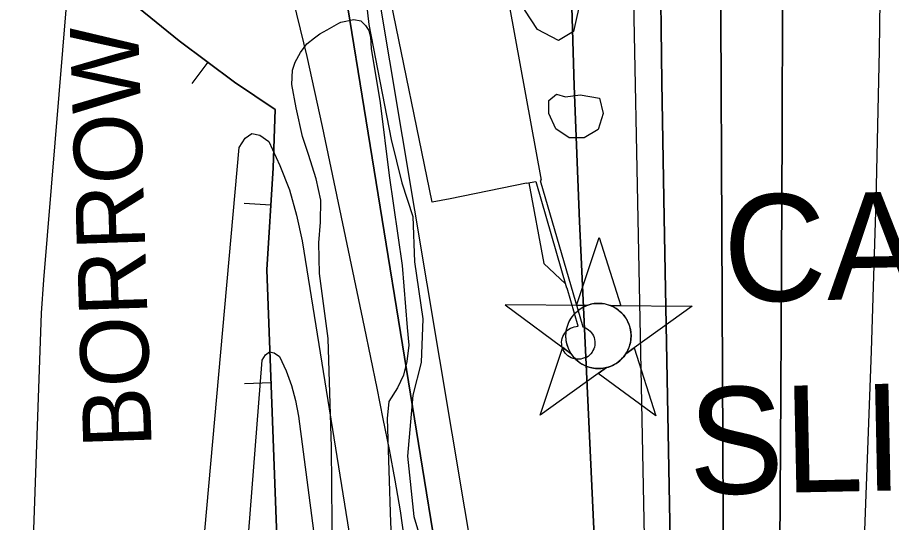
# Model space of a CAD drawing. Extents: x 3625074 to 3663148, y 511451 to 537151.
# Drawn here: x 3657456 to 3658275, y 523281 to 523754 of the extents above; entities that cross this region are included whole.
import ezdxf

# ---------------------------------------------------------------- set-up
doc = ezdxf.new("R2010")
doc.units = 0
for name, color, linetype in [('V-BORW-IDEN', 7, 'Continuous'), ('V-BORW-LINE', 7, 'Continuous'), ('V-CHAN-DOCK', 7, 'Continuous'), ('V-CHAN-NAID', 7, 'Continuous'), ('V-RIVR-EDGE', 7, 'Continuous'), ('V-SITE-VEGE', 7, 'Continuous'), ('V-TOPO-DPTH', 7, 'Continuous'), ('V-TOPO-MAJR', 7, 'Continuous'), ('V-TOPO-MINR', 7, 'Continuous'), ('V-TOPO-WATR', 7, 'Continuous'), ('V-UTIL-LINE', 7, 'Continuous')]:
    doc.layers.add(name, color=color, linetype=linetype)

msp = doc.modelspace()

# ---------------------------------------------------------------- linework, layer by layer
at = {"layer": 'V-BORW-LINE'}
for p, q in [((3657634.45, 523711.84), (3657619.45, 523691.84)), ((3657693.47, 523577.99), (3657668.52, 523579.53)), ((3657693.65, 523411.58), (3657668.67, 523410.66))]:
    msp.add_line(p, q, dxfattribs=at)
for points in [[(3657532.41, 522516.36), (3657533.22, 522844.88), (3657522.85, 522907.36), (3657470.34, 523043.11), (3657405.54, 523167.15), (3657386.19, 523226.3), (3657379.32, 523463.61), (3657372.64, 523662.36), (3657358.84, 523777.64), (3657364.49, 523814.48), (3657395.09, 523838.93), (3657431.9, 523858.63), (3657509.83, 523811.37), (3657607.57, 523731.98), (3657659.3, 523693.21), (3657697.37, 523667.48), (3657695.62, 523612.86), (3657689.73, 523517.59), (3657698.97, 523267.4), (3657711.87, 523088.43), (3657726.46, 522883.89), (3657719.79, 522418.49)], [(3657719.79, 522418.49), (3657726.46, 522883.89), (3657711.87, 523088.43), (3657698.97, 523267.4), (3657689.73, 523517.59), (3657695.62, 523612.86), (3657697.37, 523667.48), (3657659.3, 523693.21), (3657607.57, 523731.98), (3657509.83, 523811.37), (3657431.9, 523858.63), (3657395.09, 523838.93), (3657364.49, 523814.48), (3657358.84, 523777.64), (3657372.64, 523662.36), (3657379.32, 523463.61), (3657386.19, 523226.3), (3657405.54, 523167.15), (3657470.34, 523043.11), (3657522.85, 522907.36), (3657533.22, 522844.88), (3657532.41, 522516.36)], [(3657719.79, 522418.49), (3657726.46, 522883.89), (3657711.87, 523088.43), (3657698.97, 523267.4), (3657689.73, 523517.59), (3657695.62, 523612.86), (3657697.37, 523667.48), (3657659.3, 523693.21), (3657607.57, 523731.98), (3657509.83, 523811.37), (3657431.9, 523858.63), (3657395.09, 523838.93), (3657364.49, 523814.48), (3657358.84, 523777.64), (3657372.64, 523662.36), (3657379.32, 523463.61), (3657386.19, 523226.3), (3657405.54, 523167.15), (3657470.34, 523043.11), (3657522.85, 522907.36), (3657533.22, 522844.88), (3657532.41, 522516.36)]]:
    msp.add_lwpolyline(points, dxfattribs=at)
at = {"layer": 'V-CHAN-DOCK'}
msp.add_line((3657933.08, 523598.54), (3657861.41, 523584.03), dxfattribs=at)
for points in [[(3657907.39, 523816.62), (3657946.54, 523601.26), (3657945.63, 523601.08), (3657985.69, 523464.08), (3657988.1, 523463.11), (3657989.67, 523462.25), (3657991.14, 523461.22), (3657992.47, 523460.02), (3657993.66, 523458.68), (3657994.69, 523457.21), (3657995.54, 523455.63), (3657996.21, 523453.97), (3657996.67, 523452.24), (3657996.94, 523450.47), (3657997, 523448.68), (3657996.85, 523446.89), (3657996.5, 523445.14), (3657995.95, 523443.43), (3657995.21, 523441.8), (3657994.29, 523440.26), (3657993.19, 523438.85), (3657991.94, 523437.57), (3657990.55, 523436.44), (3657989.04, 523435.47), (3657987.25, 523434.91), (3657985.53, 523434.31), (3657983.76, 523433.91), (3657981.95, 523433.72), (3657980.14, 523433.74), (3657978.33, 523433.98), (3657976.57, 523434.43), (3657974.88, 523435.09), (3657973.27, 523435.93), (3657971.78, 523436.97), (3657970.41, 523438.17), (3657969.2, 523439.52), (3657968.15, 523441.01), (3657967.29, 523442.61), (3657966.62, 523444.3), (3657966.16, 523446.05), (3657965.9, 523447.85), (3657965.86, 523449.67), (3657966.03, 523451.48), (3657966.41, 523453.26), (3657967, 523454.97), (3657967.79, 523456.61)], [(3657861.41, 523584.03), (3657844.72, 523580.65), (3657803.77, 523780.18), (3657723.78, 523763.45), (3657720.48, 523777.71), (3657800.04, 523794.28)], [(3657933.08, 523598.54), (3657941.69, 523600.28), (3657970.54, 523500.59)], [(3657967.79, 523456.61), (3657968.77, 523458.14), (3657969.92, 523459.55), (3657971.22, 523460.81), (3657972.67, 523461.91), (3657974.23, 523462.84), (3657975.9, 523463.57), (3657977.61, 523464.11), (3657979.37, 523464.46), (3657981.37, 523464.61), (3657970.96, 523500.2), (3657970.54, 523500.59)]]:
    msp.add_lwpolyline(points, dxfattribs=at)
at = {"layer": 'V-CHAN-NAID'}
for points in [[(3657989.51, 523484.07), (3657979.92, 523484.14), (3658001.05, 523547.62), (3658021.27, 523483.85), (3658011.68, 523483.92), (3658010.11, 523484.49), (3658008.01, 523485.11), (3658005.97, 523485.57), (3658003.94, 523485.87), (3658002.77, 523485.99), (3658001.23, 523486.07), (3657999.51, 523486.07), (3657998.14, 523486), (3657996.24, 523485.79), (3657994.87, 523485.58), (3657993.09, 523485.19), (3657991.56, 523484.77), (3657990.52, 523484.44)], [(3657989.51, 523484.07), (3657913.02, 523484.61), (3657974.58, 523439.22), (3657973.47, 523441.12), (3657972.66, 523442.75), (3657971.83, 523444.72), (3657971.14, 523446.78), (3657970.77, 523448.1), (3657970.41, 523449.72), (3657970.17, 523451.17), (3657969.98, 523452.77), (3657969.87, 523454.5), (3657969.86, 523456.08), (3657969.97, 523458.16), (3657970.15, 523459.78), (3657970.54, 523461.98), (3657971.02, 523463.9), (3657971.62, 523465.79), (3657972.28, 523467.47), (3657973.01, 523469.06), (3657973.82, 523470.59), (3657974.88, 523472.33), (3657975.91, 523473.8), (3657976.91, 523475.07), (3657977.92, 523476.21), (3657979.22, 523477.55), (3657980.27, 523478.52), (3657981.99, 523479.91), (3657983.2, 523480.78), (3657984.89, 523481.85), (3657986.62, 523482.8), (3657988.07, 523483.48)], [(3658011.68, 523483.92), (3658088.18, 523483.37), (3658025.97, 523438.85), (3658026.88, 523440.34), (3658027.86, 523442.19), (3658028.58, 523443.77), (3658029.32, 523445.73), (3658029.86, 523447.51), (3658030.26, 523449.15), (3658030.62, 523451.16), (3658030.81, 523452.73), (3658030.93, 523454.94), (3658030.9, 523457), (3658030.71, 523459.22), (3658030.45, 523460.98), (3658029.96, 523463.21), (3658029.31, 523465.35), (3658028.56, 523467.33), (3658027.92, 523468.78), (3658026.91, 523470.69), (3658025.85, 523472.42), (3658024.63, 523474.12), (3658023.37, 523475.66), (3658022.1, 523477.02), (3658020.47, 523478.55), (3658018.73, 523479.97), (3658017.04, 523481.14), (3658015.16, 523482.28), (3658013.68, 523483.04)], [(3658007.94, 523425.95), (3657945.74, 523381.42), (3657966.87, 523444.91), (3657974.58, 523439.22), (3657975.22, 523438.25), (3657976.6, 523436.39), (3657977.81, 523434.98), (3657979.28, 523433.47), (3657980.67, 523432.22), (3657982.12, 523431.07), (3657983.52, 523430.08), (3657985.2, 523429.04), (3657986.92, 523428.13), (3657988.71, 523427.32), (3657990.15, 523426.77), (3657991.78, 523426.24), (3657994.01, 523425.67), (3657995.54, 523425.39), (3657997.56, 523425.13), (3657999.1, 523425.03), (3658000.96, 523425), (3658002.65, 523425.08), (3658004.36, 523425.26), (3658006.26, 523425.57)], [(3658025.97, 523438.85), (3658033.77, 523444.43), (3658053.99, 523380.66), (3658000.15, 523420.36), (3658007.94, 523425.95), (3658009.61, 523426.42), (3658011.22, 523426.98), (3658013.38, 523427.9), (3658015.11, 523428.78), (3658016.98, 523429.89), (3658018.72, 523431.11), (3658020.27, 523432.35), (3658021.56, 523433.52), (3658022.94, 523434.94), (3658024.15, 523436.34), (3658025.26, 523437.81)]]:
    msp.add_lwpolyline(points, close=True, dxfattribs=at)
msp.add_circle((3658000.39, 523455.54), 30.54, dxfattribs=at)
at = {"layer": 'V-RIVR-EDGE'}
for points in [[(3657653.3, 524228.91), (3657659.22, 524196.48), (3657679.52, 524152.01), (3657699.27, 524128.54), (3657710.66, 524121.31), (3657714.25, 524114.7), (3657714.21, 524100.89), (3657724.98, 524084.06), (3657736.89, 524046.21), (3657747.55, 523987.95), (3657768.33, 523894.25), (3657785.38, 523747.12), (3657806.12, 523639.61), (3657816.23, 523598.77)], [(3657943.25, 523742.53), (3657931.29, 523760.57), (3657926.65, 523825.42), (3657923.72, 523856.04), (3657910.59, 523887.29), (3657890.89, 523930.56), (3657891.54, 523949.77), (3657897.01, 523976.77), (3657911.45, 523991.75), (3657921.06, 523994.72), (3657944.41, 523969.45), (3657962.22, 523887.76), (3657984.15, 523773.05), (3657976.87, 523740.65)], [(3657976.87, 523740.65), (3657963.04, 523732.28), (3657943.25, 523742.53)], [(3657986.82, 523640.97), (3657973.02, 523641), (3657960.43, 523649.44), (3657953.86, 523663.86), (3657953.89, 523675.87), (3657961.11, 523681.85), (3657969.51, 523679.43), (3657983.32, 523681.2), (3658001.32, 523678.15), (3658004.89, 523663.74)], [(3658004.89, 523663.74), (3658000.05, 523648.74), (3657986.82, 523640.97)], [(3657816.23, 523598.77), (3657826.36, 523567.53), (3657828.05, 523524.9), (3657835.72, 523471.45), (3657834.42, 523430.63), (3657826.54, 523400.03), (3657821.6, 523343.02), (3657827.46, 523286.57), (3657846.51, 523222.89), (3657852.97, 523164.04), (3657850.45, 523113.02), (3657857.93, 522983.33), (3657864.5, 522726.37), (3657856.66, 522470.05)]]:
    msp.add_lwpolyline(points, dxfattribs=at)
at = {"layer": 'V-SITE-VEGE'}
msp.add_lwpolyline([(3657751.07, 523244.78), (3657750.26, 523351.57), (3657747.2, 523453.01), (3657739.11, 523514.1), (3657738.54, 523542.69), (3657739.96, 523562.08), (3657740.32, 523582.56), (3657735.82, 523602.6), (3657728.68, 523625.37), (3657723.04, 523642.19), (3657717.04, 523669.26), (3657713.11, 523690.9), (3657713.89, 523704.37), (3657716.18, 523711.88), (3657721.2, 523720.96), (3657727.27, 523728.94), (3657734.38, 523734.75), (3657739.3, 523738.43), (3657746.37, 523742.08), (3657757.27, 523748.36), (3657758.91, 523749.41), (3657771.36, 523751.89), (3657777.81, 523750.7), (3657782.04, 523746.31), (3657785.19, 523741.4), (3657786.71, 523735.44), (3657787.59, 523724.64), (3657795.86, 523673.8), (3657804.37, 523605.7), (3657816.36, 523521.36), (3657821.27, 523463.57), (3657822.59, 523446.83), (3657820.71, 523431.76), (3657817.78, 523418.87), (3657812.18, 523407.11), (3657803.87, 523394.31), (3657802.5, 523378.15), (3657805.64, 523281.03), (3657811.29, 523173.61)], dxfattribs=at)
at = {"layer": 'V-TOPO-DPTH'}
for points in [[(3657882.2, 522609.84), (3657880.3, 522735.94), (3657876.25, 522862.03), (3657865.69, 523096.86), (3657864.4, 523120.53), (3657862.8, 523144.18), (3657860.75, 523167.79), (3657858.4, 523191.38), (3657756.33, 523820.82), (3657745.63, 523863.12), (3657734.92, 523905.43), (3657724.89, 523947.86), (3657708.03, 524033.36), (3657701.2, 524076.43), (3657673.18, 524273.48), (3657670.47, 524296.11), (3657668.44, 524318.79), (3657667.42, 524341.54), (3657928.43, 525527.2)], [(3658060.19, 525061.55), (3658059.03, 524914.31), (3658057.99, 524767.07), (3658057.03, 524619.82), (3658055.59, 524382.44), (3658055.45, 524353.89), (3658055.38, 524325.33), (3658055.38, 524296.78), (3658055.44, 524268.22), (3658056.15, 524072.31), (3658056.89, 523945.8), (3658058.02, 523819.3), (3658059.73, 523692.8), (3658061.82, 523566.31), (3658068.77, 523197.6), (3658069.22, 523174.41), (3658069.71, 523151.21), (3658070.23, 523128.02), (3658070.78, 523104.83), (3658083.57, 522585.08)], [(3658083.57, 522585.08), (3658070.78, 523104.83), (3658070.23, 523128.02), (3658069.71, 523151.21), (3658069.22, 523174.41), (3658068.77, 523197.6), (3658061.82, 523566.31), (3658059.73, 523692.8), (3658058.02, 523819.3), (3658056.89, 523945.8), (3658056.15, 524072.31), (3658055.44, 524268.22), (3658055.38, 524296.78), (3658055.38, 524325.33), (3658055.45, 524353.89), (3658055.59, 524382.44), (3658057.03, 524619.82), (3658057.99, 524767.07), (3658059.03, 524914.31), (3658060.19, 525061.55)], [(3657882.2, 522609.84), (3657880.3, 522735.94), (3657876.25, 522862.03), (3657865.69, 523096.86), (3657864.4, 523120.53), (3657862.8, 523144.18), (3657860.75, 523167.79), (3657858.4, 523191.38), (3657756.33, 523820.82), (3657745.63, 523863.12), (3657734.92, 523905.43), (3657724.89, 523947.86), (3657708.03, 524033.36), (3657701.2, 524076.43), (3657673.18, 524273.48), (3657670.47, 524296.11), (3657668.44, 524318.79), (3657667.42, 524341.54)], [(3657544.86, 524285.37), (3657480.49, 523507.94), (3657478.27, 523476.77), (3657467.82, 523177.56)], [(3658013.75, 522006.76), (3658009.89, 522869.43), (3658009.43, 522916.02), (3658008.63, 522962.61), (3658007.32, 523009.19), (3658005.67, 523055.76), (3658005.37, 523063.14), (3658003.58, 523106.01), (3658001.74, 523148.88), (3657999.83, 523191.75), (3657997.87, 523234.61), (3657982.6, 523562.69), (3657977.63, 523689.67), (3657973.91, 523816.67), (3657972.06, 523943.71), (3657971.46, 524070.79), (3657972.04, 524284.77)], [(3657972.04, 524284.77), (3657971.46, 524070.79), (3657972.06, 523943.71), (3657973.91, 523816.67), (3657977.63, 523689.67), (3657982.6, 523562.69), (3657997.87, 523234.61), (3657999.83, 523191.75), (3658001.74, 523148.88), (3658003.58, 523106.01), (3658005.37, 523063.14), (3658005.67, 523055.76), (3658007.32, 523009.19), (3658008.63, 522962.61), (3658009.43, 522916.02), (3658009.89, 522869.43), (3658013.75, 522006.76)], [(3658173.51, 524266.09), (3658172.98, 523891.59), (3658172.71, 523769.1), (3658172.31, 523646.6), (3658171.74, 523524.1), (3658171.03, 523401.6), (3658169.79, 523210.16), (3658169.5, 523183.39), (3658169.08, 523156.62), (3658168.44, 523129.85), (3658167.67, 523103.08), (3658164.11, 522995.8), (3658161.47, 522915.39), (3658158.83, 522834.98), (3658156.23, 522754.58), (3658153.65, 522674.17)], [(3658153.65, 522674.17), (3658156.23, 522754.58), (3658158.83, 522834.98), (3658161.47, 522915.39), (3658164.11, 522995.8), (3658167.67, 523103.08), (3658168.44, 523129.85), (3658169.08, 523156.62), (3658169.5, 523183.39), (3658169.79, 523210.16), (3658171.03, 523401.6), (3658171.74, 523524.1), (3658172.31, 523646.6), (3658172.71, 523769.1), (3658172.98, 523891.59), (3658173.51, 524266.09)], [(3658112.7, 524211.05), (3658112.84, 524182.24), (3658112.98, 524153.43), (3658117.84, 523155.03), (3658117.84, 523154.11), (3658117.8, 523151.33), (3658117.71, 523147.3), (3658117.64, 523144.36), (3658117.58, 523141.42), (3658117.52, 523138.47), (3658117.45, 523133.77), (3658117.39, 523129.95), (3658117.35, 523126.13), (3658117.33, 523122.3), (3658117.32, 523118.48), (3658116.37, 522013.4)], [(3658116.37, 522013.4), (3658117.32, 523118.48), (3658117.33, 523122.3), (3658117.35, 523126.13), (3658117.39, 523129.95), (3658117.45, 523133.77), (3658117.52, 523138.47), (3658117.58, 523141.42), (3658117.64, 523144.36), (3658117.71, 523147.3), (3658117.8, 523151.33), (3658117.84, 523154.11), (3658117.84, 523155.03), (3658112.98, 524153.43), (3658112.84, 524182.24), (3658112.7, 524211.05)], [(3657620.02, 523144.07), (3657663.95, 523631.98), (3657669.41, 523640.6), (3657675.71, 523645.08), (3657683.24, 523643.37), (3657691.61, 523637.52), (3657702.04, 523615.14), (3657710.96, 523592.26), (3657717.59, 523568.61), (3657722.7, 523544.46), (3657776.4, 523210.55)]]:
    msp.add_lwpolyline(points, dxfattribs=at)
at = {"layer": 'V-TOPO-MAJR'}
msp.add_lwpolyline([(3658265.74, 524275.54), (3658265.87, 524004.33), (3658265.15, 523863.58), (3658263.37, 523722.84), (3658260.02, 523582.13), (3658255.61, 523441.44), (3658246.29, 523189.47), (3658245.67, 523174.78), (3658244.93, 523160.1), (3658244.02, 523145.43), (3658243.01, 523130.77), (3658236.32, 523041.68), (3658231.94, 522982.48), (3658227.64, 522923.27), (3658223.46, 522864.05), (3658219.36, 522804.82), (3658213.9, 522724.61), (3658207.28, 522625.26)], dxfattribs=at)
at = {"layer": 'V-TOPO-MINR'}
for points in [[(3657967.26, 525524.58), (3657696.36, 524327.33), (3657696.73, 524319.22), (3657697.45, 524311.14), (3657698.42, 524303.07), (3657709.3, 524226.52), (3657711.32, 524214.33), (3657713.69, 524202.21), (3657716.59, 524190.22), (3657719.86, 524178.3), (3657723.44, 524166.46), (3657727.08, 524154.63), (3657730.8, 524142.83), (3657734.59, 524131.05), (3657886.4, 523224.78), (3657890.41, 523185.53), (3657894.06, 523146.24), (3657897.15, 523106.91), (3657899.88, 523067.55), (3657960.65, 522087.83)], [(3658060.19, 525061.55), (3658059.03, 524914.31), (3658057.99, 524767.07), (3658057.03, 524619.82), (3658055.59, 524382.44), (3658055.45, 524353.89), (3658055.38, 524325.33), (3658055.38, 524296.78), (3658055.44, 524268.22), (3658056.15, 524072.31), (3658056.89, 523945.8), (3658058.02, 523819.3), (3658059.73, 523692.8), (3658061.82, 523566.31), (3658068.77, 523197.6), (3658069.22, 523174.41), (3658069.71, 523151.21), (3658070.23, 523128.02), (3658070.78, 523104.83), (3658083.57, 522585.08)], [(3658031.05, 525019.13), (3658025.11, 524395.26), (3658024.83, 524360.03), (3658024.65, 524324.81), (3658024.59, 524289.58), (3658024.62, 524254.35), (3658024.8, 524219.12), (3658025.11, 524183.89), (3658025.6, 524148.67), (3658026.21, 524113.45), (3658044.13, 523220.75), (3658044.89, 523185.5), (3658045.73, 523150.26), (3658046.68, 523115.02), (3658047.7, 523079.77), (3658076.4, 522142.41)], [(3657593.75, 524296.94), (3657693.98, 523847.62), (3657711.38, 523782.68), (3657727.09, 523717.3), (3657741.69, 523651.65), (3657780.86, 523464.06), (3657786.81, 523435.39), (3657792.7, 523406.71), (3657798.52, 523378.01), (3657804.29, 523349.3), (3657809.63, 523320.52), (3657814.47, 523291.67), (3657818.55, 523262.7)], [(3657544.86, 524285.37), (3657480.49, 523507.94), (3657478.27, 523476.77), (3657467.82, 523177.56)], [(3657972.04, 524284.77), (3657971.46, 524070.79), (3657972.06, 523943.71), (3657973.91, 523816.67), (3657977.63, 523689.67), (3657982.6, 523562.69), (3657997.87, 523234.61), (3657999.83, 523191.75), (3658001.74, 523148.88), (3658003.58, 523106.01), (3658005.37, 523063.14), (3658005.67, 523055.76), (3658007.32, 523009.19), (3658008.63, 522962.61), (3658009.43, 522916.02), (3658009.89, 522869.43), (3658013.75, 522006.76)], [(3658173.51, 524266.09), (3658172.98, 523891.59), (3658172.71, 523769.1), (3658172.31, 523646.6), (3658171.74, 523524.1), (3658171.03, 523401.6), (3658169.79, 523210.16), (3658169.5, 523183.39), (3658169.08, 523156.62), (3658168.44, 523129.85), (3658167.67, 523103.08), (3658164.11, 522995.8), (3658161.47, 522915.39), (3658158.83, 522834.98), (3658156.23, 522754.58), (3658153.65, 522674.17)], [(3658112.7, 524211.05), (3658112.84, 524182.24), (3658112.98, 524153.43), (3658117.84, 523155.03), (3658117.84, 523154.11), (3658117.8, 523151.33), (3658117.71, 523147.3), (3658117.64, 523144.36), (3658117.58, 523141.42), (3658117.52, 523138.47), (3658117.45, 523133.77), (3658117.39, 523129.95), (3658117.35, 523126.13), (3658117.33, 523122.3), (3658117.32, 523118.48), (3658116.37, 522013.4)], [(3657620.02, 523144.07), (3657663.95, 523631.98), (3657669.41, 523640.6), (3657675.71, 523645.08), (3657683.24, 523643.37), (3657691.61, 523637.52), (3657702.04, 523615.14), (3657710.96, 523592.26), (3657717.59, 523568.61), (3657722.7, 523544.46), (3657776.4, 523210.55)], [(3657643.64, 522822.48), (3657658.85, 523080.73), (3657660.53, 523107.84), (3657662.31, 523134.93), (3657664.24, 523162.02), (3657666.28, 523189.1), (3657685.36, 523432.89), (3657688.53, 523437.98), (3657692.2, 523440.64), (3657696.62, 523439.65), (3657701.55, 523436.23), (3657707.72, 523422.85), (3657712.89, 523409.14), (3657716.58, 523394.97), (3657719.28, 523380.48), (3657746.49, 523172.92), (3657748.53, 523155.69), (3657750.27, 523138.44), (3657751.58, 523121.14), (3657752.6, 523103.83), (3657779.08, 522527.08)]]:
    msp.add_lwpolyline(points, dxfattribs=at)
at = {"layer": 'V-TOPO-WATR'}
msp.add_lwpolyline([(3657928.43, 525527.2), (3657667.42, 524341.54), (3657668.44, 524318.79), (3657670.47, 524296.11), (3657673.18, 524273.48), (3657701.2, 524076.43), (3657708.03, 524033.36), (3657724.89, 523947.86), (3657734.92, 523905.43), (3657745.63, 523863.12), (3657756.33, 523820.82), (3657858.4, 523191.38), (3657860.75, 523167.79), (3657862.8, 523144.18), (3657864.4, 523120.53), (3657865.69, 523096.86), (3657876.25, 522862.03), (3657880.3, 522735.94), (3657882.2, 522609.84)], dxfattribs=at)
at = {"layer": 'V-UTIL-LINE'}
msp.add_lwpolyline([(3657935.05, 523598.93), (3657949.12, 523523.22), (3657969.45, 523504.33)], dxfattribs=at)

# ---------------------------------------------------------------- texts
at = {"layer": 'V-BORW-IDEN'}
msp.add_text('BORROW', height=64, rotation=91.8476, dxfattribs=at).set_placement((3657581.89, 523351.49))
at = {"layer": 'V-CHAN-NAID'}
for s, p in [('CARGILL WESTWEGO BARGE ', (3658118.17, 523487.2)), (' SLIP (103.0)', (3658048.48, 523306.16))]:
    msp.add_text(s, height=100, rotation=1.19349, dxfattribs=at).set_placement(p)

doc.saveas('drawing.dxf')
